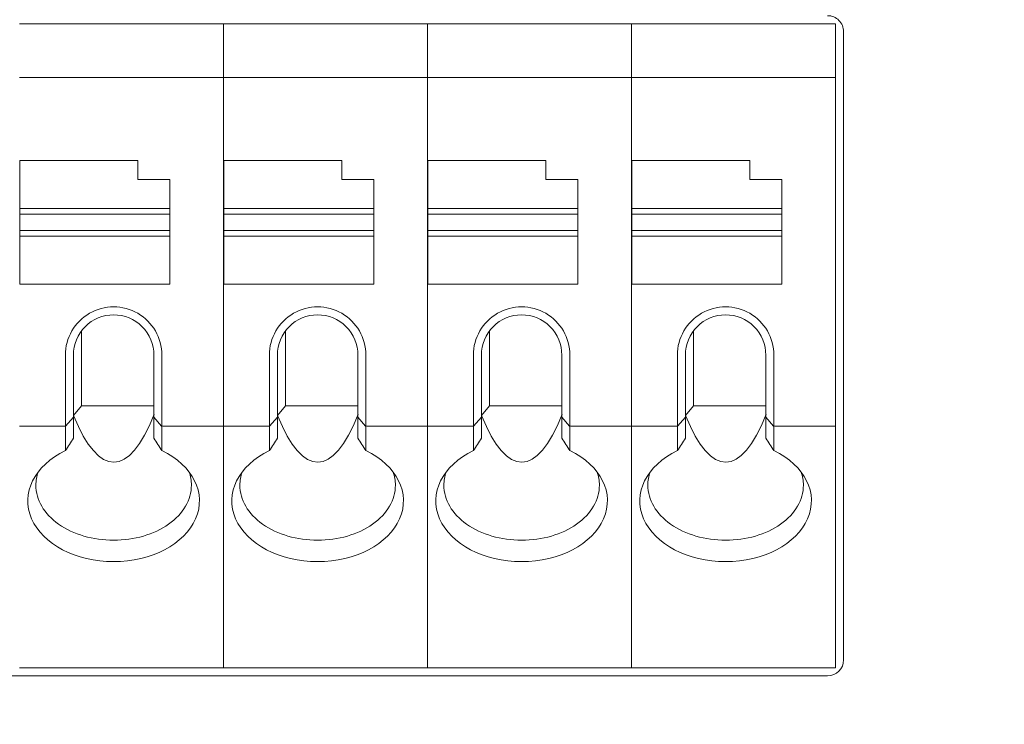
# Model space of a CAD drawing. Header units: millimetres. Extents: x -1114 to 1396, y -630 to 631.
# Tile 395 of 656: x -29 to -10, y 448 to 461. Entities that reach past the tile are written whole.
import ezdxf

# ---------------------------------------------------------------- set-up
doc = ezdxf.new("R2010")
doc.units = ezdxf.units.MM
doc.header["$MEASUREMENT"] = 0

msp = doc.modelspace()

# ---------------------------------------------------------------- linework, layer by layer
at = {"lineweight": 18}
for points, knots in [([(1038.9843, -629.7647), (1038.9843, -629.7647), (-1111.4882, -629.7647), (-1111.4882, -629.7647), (-1111.4882, -629.7647), (-1111.4882, -629.7647), (-1111.4882, 630.7883), (-1111.4882, 630.7883), (-1111.4882, 630.7883), (-1111.4882, 630.7883), (1038.9843, 630.7883), (1038.9843, 630.7883)], [0, 0, 0, 0, 0.3333333, 0.3333333, 0.3333333, 0.3333333, 0.6666667, 0.6666667, 0.6666667, 0.6666667, 1, 1, 1, 1]), ([(-13.3258, 461.077), (-13.3258, 461.1566), (-13.3574, 461.2329), (-13.4136, 461.2892), (-13.4136, 461.2892), (-13.4699, 461.3454), (-13.5462, 461.377), (-13.6258, 461.377)], [0, 0, 0, 0, 0.5, 0.5, 0.5, 0.5, 1, 1, 1, 1]), ([(-26.0355, 455.0531), (-26.0355, 455.3747), (-26.2071, 455.6718), (-26.4855, 455.8326), (-26.4855, 455.8326), (-26.764, 455.9933), (-27.1071, 455.9933), (-27.3855, 455.8326), (-27.3855, 455.8326), (-27.664, 455.6718), (-27.8355, 455.3747), (-27.8355, 455.0531)], [0, 0, 0, 0, 0.3333333, 0.3333333, 0.3333333, 0.3333333, 0.6666667, 0.6666667, 0.6666667, 0.6666667, 1, 1, 1, 1]), ([(-22.2323, 455.0531), (-22.2323, 455.3747), (-22.4038, 455.6718), (-22.6823, 455.8326), (-22.6823, 455.8326), (-22.9607, 455.9933), (-23.3038, 455.9933), (-23.5823, 455.8326), (-23.5823, 455.8326), (-23.8607, 455.6718), (-24.0323, 455.3747), (-24.0323, 455.0531)], [0, 0, 0, 0, 0.3333333, 0.3333333, 0.3333333, 0.3333333, 0.6666667, 0.6666667, 0.6666667, 0.6666667, 1, 1, 1, 1]), ([(-18.429, 455.0531), (-18.429, 455.3747), (-18.6005, 455.6718), (-18.879, 455.8326), (-18.879, 455.8326), (-19.1575, 455.9933), (-19.5005, 455.9933), (-19.779, 455.8326), (-19.779, 455.8326), (-20.0575, 455.6718), (-20.229, 455.3747), (-20.229, 455.0531)], [0, 0, 0, 0, 0.3333333, 0.3333333, 0.3333333, 0.3333333, 0.6666667, 0.6666667, 0.6666667, 0.6666667, 1, 1, 1, 1]), ([(-14.6258, 455.0531), (-14.6258, 455.3747), (-14.7973, 455.6718), (-15.0758, 455.8326), (-15.0758, 455.8326), (-15.3542, 455.9933), (-15.6973, 455.9933), (-15.9758, 455.8326), (-15.9758, 455.8326), (-16.2542, 455.6718), (-16.4258, 455.3747), (-16.4258, 455.0531)], [0, 0, 0, 0, 0.3333333, 0.3333333, 0.3333333, 0.3333333, 0.6666667, 0.6666667, 0.6666667, 0.6666667, 1, 1, 1, 1]), ([(-26.9355, 455.8031), (-27.1344, 455.8031), (-27.3252, 455.7241), (-27.4658, 455.5835), (-27.4658, 455.5835), (-27.6065, 455.4428), (-27.6855, 455.252), (-27.6855, 455.0531)], [0, 0, 0, 0, 0.5, 0.5, 0.5, 0.5, 1, 1, 1, 1]), ([(-26.1855, 455.0531), (-26.1855, 455.252), (-26.2645, 455.4428), (-26.4052, 455.5835), (-26.4052, 455.5835), (-26.5458, 455.7241), (-26.7366, 455.8031), (-26.9355, 455.8031)], [0, 0, 0, 0, 0.5, 0.5, 0.5, 0.5, 1, 1, 1, 1]), ([(-23.1323, 455.8031), (-23.3312, 455.8031), (-23.5219, 455.7241), (-23.6626, 455.5835), (-23.6626, 455.5835), (-23.8032, 455.4428), (-23.8823, 455.252), (-23.8823, 455.0531)], [0, 0, 0, 0, 0.5, 0.5, 0.5, 0.5, 1, 1, 1, 1]), ([(-22.3823, 455.0531), (-22.3823, 455.252), (-22.4613, 455.4428), (-22.6019, 455.5835), (-22.6019, 455.5835), (-22.7426, 455.7241), (-22.9334, 455.8031), (-23.1323, 455.8031)], [0, 0, 0, 0, 0.5, 0.5, 0.5, 0.5, 1, 1, 1, 1]), ([(-19.329, 455.8031), (-19.5279, 455.8031), (-19.7187, 455.7241), (-19.8593, 455.5835), (-19.8593, 455.5835), (-20, 455.4428), (-20.079, 455.252), (-20.079, 455.0531)], [0, 0, 0, 0, 0.5, 0.5, 0.5, 0.5, 1, 1, 1, 1]), ([(-18.579, 455.0531), (-18.579, 455.252), (-18.658, 455.4428), (-18.7987, 455.5835), (-18.7987, 455.5835), (-18.9393, 455.7241), (-19.1301, 455.8031), (-19.329, 455.8031)], [0, 0, 0, 0, 0.5, 0.5, 0.5, 0.5, 1, 1, 1, 1]), ([(-15.5258, 455.8031), (-15.7247, 455.8031), (-15.9154, 455.7241), (-16.0561, 455.5835), (-16.0561, 455.5835), (-16.1967, 455.4428), (-16.2758, 455.252), (-16.2758, 455.0531)], [0, 0, 0, 0, 0.5, 0.5, 0.5, 0.5, 1, 1, 1, 1]), ([(-14.7758, 455.0531), (-14.7758, 455.252), (-14.8548, 455.4428), (-14.9954, 455.5835), (-14.9954, 455.5835), (-15.1361, 455.7241), (-15.3268, 455.8031), (-15.5258, 455.8031)], [0, 0, 0, 0, 0.5, 0.5, 0.5, 0.5, 1, 1, 1, 1]), ([(-27.8355, 453.2737), (-28.4162, 452.9944), (-28.6713, 452.48), (-28.4647, 452.0054), (-28.4647, 452.0054), (-28.258, 451.5308), (-27.6378, 451.2069), (-26.9355, 451.2069)], [0, 0, 0, 0, 0.5, 0.5, 0.5, 0.5, 1, 1, 1, 1]), ([(-26.9355, 451.2069), (-26.2332, 451.2069), (-25.613, 451.5308), (-25.4064, 452.0054), (-25.4064, 452.0054), (-25.1997, 452.48), (-25.4549, 452.9944), (-26.0355, 453.2737)], [0, 0, 0, 0, 0.5, 0.5, 0.5, 0.5, 1, 1, 1, 1]), ([(-24.0323, 453.2737), (-24.6129, 452.9944), (-24.8681, 452.48), (-24.6614, 452.0054), (-24.6614, 452.0054), (-24.4547, 451.5308), (-23.8346, 451.2069), (-23.1323, 451.2069)], [0, 0, 0, 0, 0.5, 0.5, 0.5, 0.5, 1, 1, 1, 1]), ([(-23.1323, 451.2069), (-22.43, 451.2069), (-21.8098, 451.5308), (-21.6031, 452.0054), (-21.6031, 452.0054), (-21.3964, 452.48), (-21.6516, 452.9944), (-22.2323, 453.2737)], [0, 0, 0, 0, 0.5, 0.5, 0.5, 0.5, 1, 1, 1, 1]), ([(-20.229, 453.2737), (-20.8097, 452.9944), (-21.0648, 452.48), (-20.8582, 452.0054), (-20.8582, 452.0054), (-20.6515, 451.5308), (-20.0313, 451.2069), (-19.329, 451.2069)], [0, 0, 0, 0, 0.5, 0.5, 0.5, 0.5, 1, 1, 1, 1]), ([(-19.329, 451.2069), (-18.6267, 451.2069), (-18.0065, 451.5308), (-17.7999, 452.0054), (-17.7999, 452.0054), (-17.5932, 452.48), (-17.8484, 452.9944), (-18.429, 453.2737)], [0, 0, 0, 0, 0.5, 0.5, 0.5, 0.5, 1, 1, 1, 1]), ([(-16.4258, 453.2737), (-17.0064, 452.9944), (-17.2616, 452.48), (-17.0549, 452.0054), (-17.0549, 452.0054), (-16.8482, 451.5308), (-16.228, 451.2069), (-15.5258, 451.2069)], [0, 0, 0, 0, 0.5, 0.5, 0.5, 0.5, 1, 1, 1, 1]), ([(-15.5258, 451.2069), (-14.8235, 451.2069), (-14.2033, 451.5308), (-13.9966, 452.0054), (-13.9966, 452.0054), (-13.7899, 452.48), (-14.0451, 452.9944), (-14.6258, 453.2737)], [0, 0, 0, 0, 0.5, 0.5, 0.5, 0.5, 1, 1, 1, 1]), ([(-28.3855, 452.6297), (-28.3855, 452.3578), (-28.2328, 452.097), (-27.9608, 451.9047), (-27.9608, 451.9047), (-27.6889, 451.7124), (-27.3201, 451.6044), (-26.9355, 451.6044)], [0, 0, 0, 0, 0.5, 0.5, 0.5, 0.5, 1, 1, 1, 1]), ([(-26.9355, 451.6044), (-26.551, 451.6044), (-26.1821, 451.7124), (-25.9102, 451.9047), (-25.9102, 451.9047), (-25.6383, 452.097), (-25.4855, 452.3578), (-25.4855, 452.6297)], [0, 0, 0, 0, 0.5, 0.5, 0.5, 0.5, 1, 1, 1, 1]), ([(-24.5823, 452.6297), (-24.5823, 452.3578), (-24.4295, 452.097), (-24.1576, 451.9047), (-24.1576, 451.9047), (-23.8856, 451.7124), (-23.5168, 451.6044), (-23.1323, 451.6044)], [0, 0, 0, 0, 0.5, 0.5, 0.5, 0.5, 1, 1, 1, 1]), ([(-23.1323, 451.6044), (-22.7477, 451.6044), (-22.3789, 451.7124), (-22.107, 451.9047), (-22.107, 451.9047), (-21.835, 452.097), (-21.6823, 452.3578), (-21.6823, 452.6297)], [0, 0, 0, 0, 0.5, 0.5, 0.5, 0.5, 1, 1, 1, 1]), ([(-20.779, 452.6297), (-20.779, 452.3578), (-20.6262, 452.097), (-20.3543, 451.9047), (-20.3543, 451.9047), (-20.0824, 451.7124), (-19.7136, 451.6044), (-19.329, 451.6044)], [0, 0, 0, 0, 0.5, 0.5, 0.5, 0.5, 1, 1, 1, 1]), ([(-19.329, 451.6044), (-18.9444, 451.6044), (-18.5756, 451.7124), (-18.3037, 451.9047), (-18.3037, 451.9047), (-18.0318, 452.097), (-17.879, 452.3578), (-17.879, 452.6297)], [0, 0, 0, 0, 0.5, 0.5, 0.5, 0.5, 1, 1, 1, 1]), ([(-16.9758, 452.6297), (-16.9758, 452.3578), (-16.823, 452.097), (-16.5511, 451.9047), (-16.5511, 451.9047), (-16.2791, 451.7124), (-15.9103, 451.6044), (-15.5258, 451.6044)], [0, 0, 0, 0, 0.5, 0.5, 0.5, 0.5, 1, 1, 1, 1]), ([(-15.5258, 451.6044), (-15.1412, 451.6044), (-14.7724, 451.7124), (-14.5004, 451.9047), (-14.5004, 451.9047), (-14.2285, 452.097), (-14.0758, 452.3578), (-14.0758, 452.6297)], [0, 0, 0, 0, 0.5, 0.5, 0.5, 0.5, 1, 1, 1, 1])]:
    msp.add_open_spline(points, degree=3, knots=knots, dxfattribs=at)
for points in [[(-28.6888, 461.227), (-28.6888, 461.227), (-24.8855, 461.227), (-24.8855, 461.227)], [(-24.8855, 461.227), (-24.8855, 461.227), (-28.6888, 461.227), (-28.6888, 461.227)], [(-24.8855, 461.227), (-24.8855, 461.227), (-21.0823, 461.227), (-21.0823, 461.227)], [(-24.8855, 461.1772), (-24.8855, 461.1772), (-24.8855, 461.227), (-24.8855, 461.227)], [(-24.8855, 461.1772), (-24.8855, 461.1772), (-24.8855, 461.227), (-24.8855, 461.227)], [(-21.0823, 461.227), (-21.0823, 461.227), (-24.8855, 461.227), (-24.8855, 461.227)], [(-24.8855, 460.2768), (-24.8855, 460.2768), (-24.8855, 461.1772), (-24.8855, 461.1772)], [(-24.8855, 460.2768), (-24.8855, 460.2768), (-24.8855, 461.1772), (-24.8855, 461.1772)], [(-21.0823, 461.227), (-21.0823, 461.227), (-17.279, 461.227), (-17.279, 461.227)], [(-21.0823, 461.1772), (-21.0823, 461.1772), (-21.0823, 461.227), (-21.0823, 461.227)], [(-17.279, 461.227), (-17.279, 461.227), (-21.0823, 461.227), (-21.0823, 461.227)], [(-21.0823, 461.1772), (-21.0823, 461.1772), (-21.0823, 461.227), (-21.0823, 461.227)], [(-21.0823, 460.2768), (-21.0823, 460.2768), (-21.0823, 461.1772), (-21.0823, 461.1772)], [(-21.0823, 460.2768), (-21.0823, 460.2768), (-21.0823, 461.1772), (-21.0823, 461.1772)], [(-17.279, 461.227), (-17.279, 461.227), (-13.4758, 461.227), (-13.4758, 461.227)], [(-17.279, 461.1772), (-17.279, 461.1772), (-17.279, 461.227), (-17.279, 461.227)], [(-13.4758, 461.227), (-13.4758, 461.227), (-17.279, 461.227), (-17.279, 461.227)], [(-17.279, 461.1772), (-17.279, 461.1772), (-17.279, 461.227), (-17.279, 461.227)], [(-17.279, 460.2768), (-17.279, 460.2768), (-17.279, 461.1772), (-17.279, 461.1772)], [(-17.279, 460.2768), (-17.279, 460.2768), (-17.279, 461.1772), (-17.279, 461.1772)], [(-13.4758, 461.1772), (-13.4758, 461.1772), (-13.4758, 461.227), (-13.4758, 461.227)], [(-13.4758, 460.2768), (-13.4758, 460.2768), (-13.4758, 461.1772), (-13.4758, 461.1772)], [(-13.3258, 461.077), (-13.3258, 461.077), (-13.3258, 449.377), (-13.3258, 449.377)], [(-28.6888, 460.227), (-28.6888, 460.227), (-24.8855, 460.227), (-24.8855, 460.227)], [(-24.8855, 460.1566), (-24.8855, 460.1566), (-24.8855, 460.2768), (-24.8855, 460.2768)], [(-24.8855, 460.1566), (-24.8855, 460.1566), (-24.8855, 460.2768), (-24.8855, 460.2768)], [(-24.8855, 460.227), (-24.8855, 460.227), (-21.0823, 460.227), (-21.0823, 460.227)], [(-21.0823, 460.1566), (-21.0823, 460.1566), (-21.0823, 460.2768), (-21.0823, 460.2768)], [(-21.0823, 460.1566), (-21.0823, 460.1566), (-21.0823, 460.2768), (-21.0823, 460.2768)], [(-21.0823, 460.227), (-21.0823, 460.227), (-17.279, 460.227), (-17.279, 460.227)], [(-17.279, 460.1566), (-17.279, 460.1566), (-17.279, 460.2768), (-17.279, 460.2768)], [(-17.279, 460.1566), (-17.279, 460.1566), (-17.279, 460.2768), (-17.279, 460.2768)], [(-17.279, 460.227), (-17.279, 460.227), (-13.4758, 460.227), (-13.4758, 460.227)], [(-13.4758, 460.1566), (-13.4758, 460.1566), (-13.4758, 460.2768), (-13.4758, 460.2768)], [(-24.8855, 453.7975), (-24.8855, 453.7975), (-24.8855, 460.1566), (-24.8855, 460.1566)], [(-24.8855, 453.7975), (-24.8855, 453.7975), (-24.8855, 460.1566), (-24.8855, 460.1566)], [(-21.0823, 453.7975), (-21.0823, 453.7975), (-21.0823, 460.1566), (-21.0823, 460.1566)], [(-21.0823, 453.7975), (-21.0823, 453.7975), (-21.0823, 460.1566), (-21.0823, 460.1566)], [(-17.279, 453.7975), (-17.279, 453.7975), (-17.279, 460.1566), (-17.279, 460.1566)], [(-17.279, 453.7975), (-17.279, 453.7975), (-17.279, 460.1566), (-17.279, 460.1566)], [(-13.4758, 453.7975), (-13.4758, 453.7975), (-13.4758, 460.1566), (-13.4758, 460.1566)], [(-26.4855, 458.677), (-26.4855, 458.677), (-28.6855, 458.677), (-28.6855, 458.677)], [(-28.6855, 458.677), (-28.6855, 458.677), (-28.6855, 457.7862), (-28.6855, 457.7862)], [(-26.4855, 458.327), (-26.4855, 458.327), (-26.4855, 458.677), (-26.4855, 458.677)], [(-22.6823, 458.677), (-22.6823, 458.677), (-24.8823, 458.677), (-24.8823, 458.677)], [(-24.8823, 458.677), (-24.8823, 458.677), (-24.8823, 457.7862), (-24.8823, 457.7862)], [(-22.6823, 458.327), (-22.6823, 458.327), (-22.6823, 458.677), (-22.6823, 458.677)], [(-18.879, 458.677), (-18.879, 458.677), (-21.079, 458.677), (-21.079, 458.677)], [(-21.079, 458.677), (-21.079, 458.677), (-21.079, 457.7862), (-21.079, 457.7862)], [(-18.879, 458.327), (-18.879, 458.327), (-18.879, 458.677), (-18.879, 458.677)], [(-17.2758, 458.677), (-17.2758, 458.677), (-17.2758, 457.7862), (-17.2758, 457.7862)], [(-15.0758, 458.677), (-15.0758, 458.677), (-17.2758, 458.677), (-17.2758, 458.677)], [(-15.0758, 458.327), (-15.0758, 458.327), (-15.0758, 458.677), (-15.0758, 458.677)], [(-25.8855, 458.327), (-25.8855, 458.327), (-26.4855, 458.327), (-26.4855, 458.327)], [(-25.8855, 457.7862), (-25.8855, 457.7862), (-25.8855, 458.327), (-25.8855, 458.327)], [(-22.0823, 458.327), (-22.0823, 458.327), (-22.6823, 458.327), (-22.6823, 458.327)], [(-22.0823, 457.7862), (-22.0823, 457.7862), (-22.0823, 458.327), (-22.0823, 458.327)], [(-18.279, 458.327), (-18.279, 458.327), (-18.879, 458.327), (-18.879, 458.327)], [(-18.279, 457.7862), (-18.279, 457.7862), (-18.279, 458.327), (-18.279, 458.327)], [(-14.4758, 458.327), (-14.4758, 458.327), (-15.0758, 458.327), (-15.0758, 458.327)], [(-14.4758, 457.7862), (-14.4758, 457.7862), (-14.4758, 458.327), (-14.4758, 458.327)], [(-28.6855, 457.7862), (-28.6855, 457.7862), (-25.8855, 457.7862), (-25.8855, 457.7862)], [(-28.6855, 457.7862), (-28.6855, 457.7862), (-28.6855, 457.677), (-28.6855, 457.677)], [(-28.6855, 457.377), (-28.6855, 457.377), (-28.6855, 457.677), (-28.6855, 457.677)], [(-28.6855, 457.677), (-28.6855, 457.677), (-25.8855, 457.677), (-25.8855, 457.677)], [(-25.8855, 457.7862), (-25.8855, 457.7862), (-25.8855, 457.677), (-25.8855, 457.677)], [(-25.8855, 457.677), (-25.8855, 457.677), (-25.8855, 457.377), (-25.8855, 457.377)], [(-24.8823, 457.7862), (-24.8823, 457.7862), (-22.0823, 457.7862), (-22.0823, 457.7862)], [(-24.8823, 457.7862), (-24.8823, 457.7862), (-24.8823, 457.677), (-24.8823, 457.677)], [(-24.8823, 457.377), (-24.8823, 457.377), (-24.8823, 457.677), (-24.8823, 457.677)], [(-24.8823, 457.677), (-24.8823, 457.677), (-22.0823, 457.677), (-22.0823, 457.677)], [(-22.0823, 457.7862), (-22.0823, 457.7862), (-22.0823, 457.677), (-22.0823, 457.677)], [(-22.0823, 457.677), (-22.0823, 457.677), (-22.0823, 457.377), (-22.0823, 457.377)], [(-21.079, 457.7862), (-21.079, 457.7862), (-21.079, 457.677), (-21.079, 457.677)], [(-21.079, 457.7862), (-21.079, 457.7862), (-18.279, 457.7862), (-18.279, 457.7862)], [(-21.079, 457.377), (-21.079, 457.377), (-21.079, 457.677), (-21.079, 457.677)], [(-21.079, 457.677), (-21.079, 457.677), (-18.279, 457.677), (-18.279, 457.677)], [(-18.279, 457.7862), (-18.279, 457.7862), (-18.279, 457.677), (-18.279, 457.677)], [(-18.279, 457.677), (-18.279, 457.677), (-18.279, 457.377), (-18.279, 457.377)], [(-17.2758, 457.7862), (-17.2758, 457.7862), (-17.2758, 457.677), (-17.2758, 457.677)], [(-17.2758, 457.7862), (-17.2758, 457.7862), (-14.4758, 457.7862), (-14.4758, 457.7862)], [(-17.2758, 457.377), (-17.2758, 457.377), (-17.2758, 457.677), (-17.2758, 457.677)], [(-17.2758, 457.677), (-17.2758, 457.677), (-14.4758, 457.677), (-14.4758, 457.677)], [(-14.4758, 457.7862), (-14.4758, 457.7862), (-14.4758, 457.677), (-14.4758, 457.677)], [(-14.4758, 457.677), (-14.4758, 457.677), (-14.4758, 457.377), (-14.4758, 457.377)], [(-28.6855, 457.377), (-28.6855, 457.377), (-28.6855, 457.2678), (-28.6855, 457.2678)], [(-25.8855, 457.377), (-25.8855, 457.377), (-28.6855, 457.377), (-28.6855, 457.377)], [(-25.8855, 457.377), (-25.8855, 457.377), (-25.8855, 457.2678), (-25.8855, 457.2678)], [(-24.8823, 457.377), (-24.8823, 457.377), (-24.8823, 457.2678), (-24.8823, 457.2678)], [(-22.0823, 457.377), (-22.0823, 457.377), (-24.8823, 457.377), (-24.8823, 457.377)], [(-22.0823, 457.377), (-22.0823, 457.377), (-22.0823, 457.2678), (-22.0823, 457.2678)], [(-21.079, 457.377), (-21.079, 457.377), (-21.079, 457.2678), (-21.079, 457.2678)], [(-18.279, 457.377), (-18.279, 457.377), (-21.079, 457.377), (-21.079, 457.377)], [(-18.279, 457.377), (-18.279, 457.377), (-18.279, 457.2678), (-18.279, 457.2678)], [(-17.2758, 457.377), (-17.2758, 457.377), (-17.2758, 457.2678), (-17.2758, 457.2678)], [(-14.4758, 457.377), (-14.4758, 457.377), (-17.2758, 457.377), (-17.2758, 457.377)], [(-14.4758, 457.377), (-14.4758, 457.377), (-14.4758, 457.2678), (-14.4758, 457.2678)], [(-28.6855, 457.2678), (-28.6855, 457.2678), (-28.6855, 456.377), (-28.6855, 456.377)], [(-25.8855, 457.2678), (-25.8855, 457.2678), (-28.6855, 457.2678), (-28.6855, 457.2678)], [(-25.8855, 457.2678), (-25.8855, 457.2678), (-25.8855, 456.377), (-25.8855, 456.377)], [(-22.0823, 457.2678), (-22.0823, 457.2678), (-24.8823, 457.2678), (-24.8823, 457.2678)], [(-24.8823, 457.2678), (-24.8823, 457.2678), (-24.8823, 456.377), (-24.8823, 456.377)], [(-22.0823, 457.2678), (-22.0823, 457.2678), (-22.0823, 456.377), (-22.0823, 456.377)], [(-21.079, 457.2678), (-21.079, 457.2678), (-21.079, 456.377), (-21.079, 456.377)], [(-18.279, 457.2678), (-18.279, 457.2678), (-21.079, 457.2678), (-21.079, 457.2678)], [(-18.279, 457.2678), (-18.279, 457.2678), (-18.279, 456.377), (-18.279, 456.377)], [(-14.4758, 457.2678), (-14.4758, 457.2678), (-17.2758, 457.2678), (-17.2758, 457.2678)], [(-17.2758, 457.2678), (-17.2758, 457.2678), (-17.2758, 456.377), (-17.2758, 456.377)], [(-14.4758, 457.2678), (-14.4758, 457.2678), (-14.4758, 456.377), (-14.4758, 456.377)], [(-25.8855, 456.377), (-25.8855, 456.377), (-28.6855, 456.377), (-28.6855, 456.377)], [(-22.0823, 456.377), (-22.0823, 456.377), (-24.8823, 456.377), (-24.8823, 456.377)], [(-18.279, 456.377), (-18.279, 456.377), (-21.079, 456.377), (-21.079, 456.377)], [(-14.4758, 456.377), (-14.4758, 456.377), (-17.2758, 456.377), (-17.2758, 456.377)], [(-27.5355, 455.5031), (-27.5355, 455.5031), (-27.5355, 454.1061), (-27.5355, 454.1061)], [(-23.7323, 455.5031), (-23.7323, 455.5031), (-23.7323, 454.1061), (-23.7323, 454.1061)], [(-19.929, 455.5031), (-19.929, 455.5031), (-19.929, 454.1061), (-19.929, 454.1061)], [(-16.1258, 455.5031), (-16.1258, 455.5031), (-16.1258, 454.1061), (-16.1258, 454.1061)], [(-27.8355, 455.0531), (-27.8355, 455.0531), (-27.8355, 453.7975), (-27.8355, 453.7975)], [(-27.6855, 453.8977), (-27.6855, 453.8977), (-27.6855, 455.0531), (-27.6855, 455.0531)], [(-26.1855, 455.0531), (-26.1855, 455.0531), (-26.1855, 453.8977), (-26.1855, 453.8977)], [(-26.0355, 453.7975), (-26.0355, 453.7975), (-26.0355, 455.0531), (-26.0355, 455.0531)], [(-24.0323, 455.0531), (-24.0323, 455.0531), (-24.0323, 453.7975), (-24.0323, 453.7975)], [(-23.8823, 453.8977), (-23.8823, 453.8977), (-23.8823, 455.0531), (-23.8823, 455.0531)], [(-22.3823, 455.0531), (-22.3823, 455.0531), (-22.3823, 453.8977), (-22.3823, 453.8977)], [(-22.2323, 453.7975), (-22.2323, 453.7975), (-22.2323, 455.0531), (-22.2323, 455.0531)], [(-20.229, 455.0531), (-20.229, 455.0531), (-20.229, 453.7975), (-20.229, 453.7975)], [(-20.079, 453.8977), (-20.079, 453.8977), (-20.079, 455.0531), (-20.079, 455.0531)], [(-18.579, 455.0531), (-18.579, 455.0531), (-18.579, 453.8977), (-18.579, 453.8977)], [(-18.429, 453.7975), (-18.429, 453.7975), (-18.429, 455.0531), (-18.429, 455.0531)], [(-16.4258, 455.0531), (-16.4258, 455.0531), (-16.4258, 453.7975), (-16.4258, 453.7975)], [(-16.2758, 453.8977), (-16.2758, 453.8977), (-16.2758, 455.0531), (-16.2758, 455.0531)], [(-14.7758, 455.0531), (-14.7758, 455.0531), (-14.7758, 453.8977), (-14.7758, 453.8977)], [(-14.6258, 453.7975), (-14.6258, 453.7975), (-14.6258, 455.0531), (-14.6258, 455.0531)], [(-27.682, 453.9294), (-27.682, 453.9294), (-27.5355, 454.1061), (-27.5355, 454.1061)], [(-27.5355, 454.1061), (-27.5355, 454.1061), (-26.1855, 454.1061), (-26.1855, 454.1061)], [(-23.8788, 453.9294), (-23.8788, 453.9294), (-23.7323, 454.1061), (-23.7323, 454.1061)], [(-23.7323, 454.1061), (-23.7323, 454.1061), (-22.3823, 454.1061), (-22.3823, 454.1061)], [(-20.0755, 453.9294), (-20.0755, 453.9294), (-19.929, 454.1061), (-19.929, 454.1061)], [(-19.929, 454.1061), (-19.929, 454.1061), (-18.579, 454.1061), (-18.579, 454.1061)], [(-16.2722, 453.9294), (-16.2722, 453.9294), (-16.1258, 454.1061), (-16.1258, 454.1061)], [(-16.1258, 454.1061), (-16.1258, 454.1061), (-14.7758, 454.1061), (-14.7758, 454.1061)], [(-27.8355, 453.7975), (-27.8355, 453.7751), (-27.8339, 453.7531), (-27.8308, 453.7324)], [(-27.6855, 453.8977), (-27.6855, 453.8977), (-27.8308, 453.7324), (-27.8308, 453.7324)], [(-27.6855, 453.5072), (-27.6855, 453.5072), (-27.6855, 453.8977), (-27.6855, 453.8977)], [(-27.682, 453.9294), (-27.2082, 452.7624), (-26.6541, 452.7649), (-26.18, 453.9517)], [(-26.1855, 453.5072), (-26.1855, 453.5072), (-26.1855, 453.8977), (-26.1855, 453.8977)], [(-26.1855, 453.8977), (-26.1855, 453.8977), (-26.0402, 453.7324), (-26.0402, 453.7324)], [(-26.0402, 453.7324), (-26.0371, 453.7531), (-26.0355, 453.7751), (-26.0355, 453.7975)], [(-24.8855, 453.6772), (-24.8855, 453.6772), (-24.8855, 453.7975), (-24.8855, 453.7975)], [(-24.8855, 453.6772), (-24.8855, 453.6772), (-24.8855, 453.7975), (-24.8855, 453.7975)], [(-24.0323, 453.7975), (-24.0323, 453.7751), (-24.0307, 453.7531), (-24.0276, 453.7324)], [(-23.8823, 453.8977), (-23.8823, 453.8977), (-24.0276, 453.7324), (-24.0276, 453.7324)], [(-23.8823, 453.5072), (-23.8823, 453.5072), (-23.8823, 453.8977), (-23.8823, 453.8977)], [(-23.8788, 453.9294), (-23.4049, 452.7624), (-22.8509, 452.7649), (-22.3768, 453.9517)], [(-22.3823, 453.5072), (-22.3823, 453.5072), (-22.3823, 453.8977), (-22.3823, 453.8977)], [(-22.3823, 453.8977), (-22.3823, 453.8977), (-22.237, 453.7324), (-22.237, 453.7324)], [(-22.237, 453.7324), (-22.2339, 453.7531), (-22.2323, 453.7751), (-22.2323, 453.7975)], [(-21.0823, 453.6772), (-21.0823, 453.6772), (-21.0823, 453.7975), (-21.0823, 453.7975)], [(-21.0823, 453.6772), (-21.0823, 453.6772), (-21.0823, 453.7975), (-21.0823, 453.7975)], [(-20.229, 453.7975), (-20.229, 453.7751), (-20.2274, 453.7531), (-20.2243, 453.7324)], [(-20.079, 453.8977), (-20.079, 453.8977), (-20.2243, 453.7324), (-20.2243, 453.7324)], [(-20.079, 453.5072), (-20.079, 453.5072), (-20.079, 453.8977), (-20.079, 453.8977)], [(-20.0755, 453.9294), (-19.6017, 452.7624), (-19.0476, 452.7649), (-18.5735, 453.9517)], [(-18.579, 453.5072), (-18.579, 453.5072), (-18.579, 453.8977), (-18.579, 453.8977)], [(-18.579, 453.8977), (-18.579, 453.8977), (-18.4337, 453.7324), (-18.4337, 453.7324)], [(-18.4337, 453.7324), (-18.4306, 453.7531), (-18.429, 453.7751), (-18.429, 453.7975)], [(-17.279, 453.6772), (-17.279, 453.6772), (-17.279, 453.7975), (-17.279, 453.7975)], [(-17.279, 453.6772), (-17.279, 453.6772), (-17.279, 453.7975), (-17.279, 453.7975)], [(-16.4258, 453.7975), (-16.4258, 453.7751), (-16.4242, 453.7531), (-16.421, 453.7324)], [(-16.2758, 453.8977), (-16.2758, 453.8977), (-16.421, 453.7324), (-16.421, 453.7324)], [(-16.2758, 453.5072), (-16.2758, 453.5072), (-16.2758, 453.8977), (-16.2758, 453.8977)], [(-16.2722, 453.9294), (-15.7984, 452.7624), (-15.2443, 452.7649), (-14.7703, 453.9517)], [(-14.7758, 453.5072), (-14.7758, 453.5072), (-14.7758, 453.8977), (-14.7758, 453.8977)], [(-14.7758, 453.8977), (-14.7758, 453.8977), (-14.6305, 453.7324), (-14.6305, 453.7324)], [(-14.6305, 453.7324), (-14.6273, 453.7531), (-14.6258, 453.7751), (-14.6258, 453.7975)], [(-13.4758, 453.6772), (-13.4758, 453.6772), (-13.4758, 453.7975), (-13.4758, 453.7975)], [(-27.8316, 453.727), (-27.8316, 453.727), (-28.6888, 453.727), (-28.6888, 453.727)], [(-27.8308, 453.7324), (-27.8339, 453.7117), (-27.8355, 453.6931), (-27.8355, 453.6772)], [(-27.8355, 453.6772), (-27.8355, 453.6772), (-27.8355, 453.2737), (-27.8355, 453.2737)], [(-26.0402, 453.7324), (-26.0371, 453.7117), (-26.0355, 453.6931), (-26.0355, 453.6772)], [(-24.8855, 453.727), (-24.8855, 453.727), (-26.0394, 453.727), (-26.0394, 453.727)], [(-26.0355, 453.6772), (-26.0355, 453.6772), (-26.0355, 453.2737), (-26.0355, 453.2737)], [(-24.8855, 453.727), (-24.8855, 453.727), (-24.0283, 453.727), (-24.0283, 453.727)], [(-24.8855, 449.2768), (-24.8855, 449.2768), (-24.8855, 453.6772), (-24.8855, 453.6772)], [(-24.8855, 449.2768), (-24.8855, 449.2768), (-24.8855, 453.6772), (-24.8855, 453.6772)], [(-24.0276, 453.7324), (-24.0307, 453.7117), (-24.0323, 453.6931), (-24.0323, 453.6772)], [(-24.0323, 453.6772), (-24.0323, 453.6772), (-24.0323, 453.2737), (-24.0323, 453.2737)], [(-22.237, 453.7324), (-22.2339, 453.7117), (-22.2323, 453.6931), (-22.2323, 453.6772)], [(-21.0823, 453.727), (-21.0823, 453.727), (-22.2362, 453.727), (-22.2362, 453.727)], [(-22.2323, 453.6772), (-22.2323, 453.6772), (-22.2323, 453.2737), (-22.2323, 453.2737)], [(-21.0823, 453.727), (-21.0823, 453.727), (-20.2251, 453.727), (-20.2251, 453.727)], [(-21.0823, 449.2768), (-21.0823, 449.2768), (-21.0823, 453.6772), (-21.0823, 453.6772)], [(-21.0823, 449.2768), (-21.0823, 449.2768), (-21.0823, 453.6772), (-21.0823, 453.6772)], [(-20.2243, 453.7324), (-20.2274, 453.7117), (-20.229, 453.6931), (-20.229, 453.6772)], [(-20.229, 453.6772), (-20.229, 453.6772), (-20.229, 453.2737), (-20.229, 453.2737)], [(-18.4337, 453.7324), (-18.4306, 453.7117), (-18.429, 453.6931), (-18.429, 453.6772)], [(-17.279, 453.727), (-17.279, 453.727), (-18.4329, 453.727), (-18.4329, 453.727)], [(-18.429, 453.6772), (-18.429, 453.6772), (-18.429, 453.2737), (-18.429, 453.2737)], [(-16.4218, 453.727), (-16.4218, 453.727), (-17.279, 453.727), (-17.279, 453.727)], [(-17.279, 449.2768), (-17.279, 449.2768), (-17.279, 453.6772), (-17.279, 453.6772)], [(-17.279, 449.2768), (-17.279, 449.2768), (-17.279, 453.6772), (-17.279, 453.6772)], [(-16.421, 453.7324), (-16.4242, 453.7117), (-16.4258, 453.6931), (-16.4258, 453.6772)], [(-16.4258, 453.6772), (-16.4258, 453.6772), (-16.4258, 453.2737), (-16.4258, 453.2737)], [(-14.6305, 453.7324), (-14.6273, 453.7117), (-14.6258, 453.6931), (-14.6258, 453.6772)], [(-13.4758, 453.727), (-13.4758, 453.727), (-14.6297, 453.727), (-14.6297, 453.727)], [(-14.6258, 453.6772), (-14.6258, 453.6772), (-14.6258, 453.2737), (-14.6258, 453.2737)], [(-13.4758, 449.2768), (-13.4758, 449.2768), (-13.4758, 453.6772), (-13.4758, 453.6772)], [(-27.6855, 453.5072), (-27.7355, 453.4301), (-27.7855, 453.3523), (-27.8355, 453.2737)], [(-26.0355, 453.2737), (-26.0856, 453.3523), (-26.1356, 453.4301), (-26.1855, 453.5072)], [(-23.8823, 453.5072), (-23.9322, 453.4301), (-23.9822, 453.3523), (-24.0323, 453.2737)], [(-22.2323, 453.2737), (-22.2823, 453.3523), (-22.3323, 453.4301), (-22.3823, 453.5072)], [(-20.079, 453.5072), (-20.129, 453.4301), (-20.179, 453.3523), (-20.229, 453.2737)], [(-18.429, 453.2737), (-18.4791, 453.3523), (-18.5291, 453.4301), (-18.579, 453.5072)], [(-16.2758, 453.5072), (-16.3257, 453.4301), (-16.3757, 453.3523), (-16.4258, 453.2737)], [(-14.6258, 453.2737), (-14.6758, 453.3523), (-14.7258, 453.4301), (-14.7758, 453.5072)], [(-28.3429, 452.8765), (-28.3712, 452.7958), (-28.3855, 452.7129), (-28.3855, 452.6297)], [(-25.4855, 452.6297), (-25.4855, 452.7129), (-25.4998, 452.7958), (-25.5281, 452.8765)], [(-24.5396, 452.8765), (-24.5679, 452.7958), (-24.5823, 452.7129), (-24.5823, 452.6297)], [(-21.6823, 452.6297), (-21.6823, 452.7129), (-21.6966, 452.7958), (-21.7249, 452.8765)], [(-20.7364, 452.8765), (-20.7647, 452.7958), (-20.779, 452.7129), (-20.779, 452.6297)], [(-17.879, 452.6297), (-17.879, 452.7129), (-17.8933, 452.7958), (-17.9216, 452.8765)], [(-16.9331, 452.8765), (-16.9614, 452.7958), (-16.9758, 452.7129), (-16.9758, 452.6297)], [(-14.0758, 452.6297), (-14.0758, 452.7129), (-14.0901, 452.7958), (-14.1184, 452.8765)], [(-24.8855, 449.227), (-24.8855, 449.227), (-28.6888, 449.227), (-28.6888, 449.227)], [(-28.6888, 449.227), (-28.6888, 449.227), (-24.8855, 449.227), (-24.8855, 449.227)], [(-24.8855, 449.227), (-24.8855, 449.227), (-24.8855, 449.2768), (-24.8855, 449.2768)], [(-24.8855, 449.227), (-24.8855, 449.227), (-24.8855, 449.2768), (-24.8855, 449.2768)], [(-21.0823, 449.227), (-21.0823, 449.227), (-24.8855, 449.227), (-24.8855, 449.227)], [(-24.8855, 449.227), (-24.8855, 449.227), (-21.0823, 449.227), (-21.0823, 449.227)], [(-21.0823, 449.227), (-21.0823, 449.227), (-21.0823, 449.2768), (-21.0823, 449.2768)], [(-21.0823, 449.227), (-21.0823, 449.227), (-21.0823, 449.2768), (-21.0823, 449.2768)], [(-17.279, 449.227), (-17.279, 449.227), (-21.0823, 449.227), (-21.0823, 449.227)], [(-21.0823, 449.227), (-21.0823, 449.227), (-17.279, 449.227), (-17.279, 449.227)], [(-17.279, 449.227), (-17.279, 449.227), (-17.279, 449.2768), (-17.279, 449.2768)], [(-17.279, 449.227), (-17.279, 449.227), (-17.279, 449.2768), (-17.279, 449.2768)], [(-13.4758, 449.227), (-13.4758, 449.227), (-17.279, 449.227), (-17.279, 449.227)], [(-17.279, 449.227), (-17.279, 449.227), (-13.4758, 449.227), (-13.4758, 449.227)], [(-13.6258, 449.077), (-13.4601, 449.077), (-13.3258, 449.2114), (-13.3258, 449.377)], [(-13.4758, 449.227), (-13.4758, 449.227), (-13.4758, 449.2768), (-13.4758, 449.2768)], [(-13.6258, 449.077), (-13.6258, 449.077), (-60.4625, 449.077), (-60.4625, 449.077)]]:
    msp.add_open_spline(points, degree=3, dxfattribs=at)

doc.saveas('drawing.dxf')
